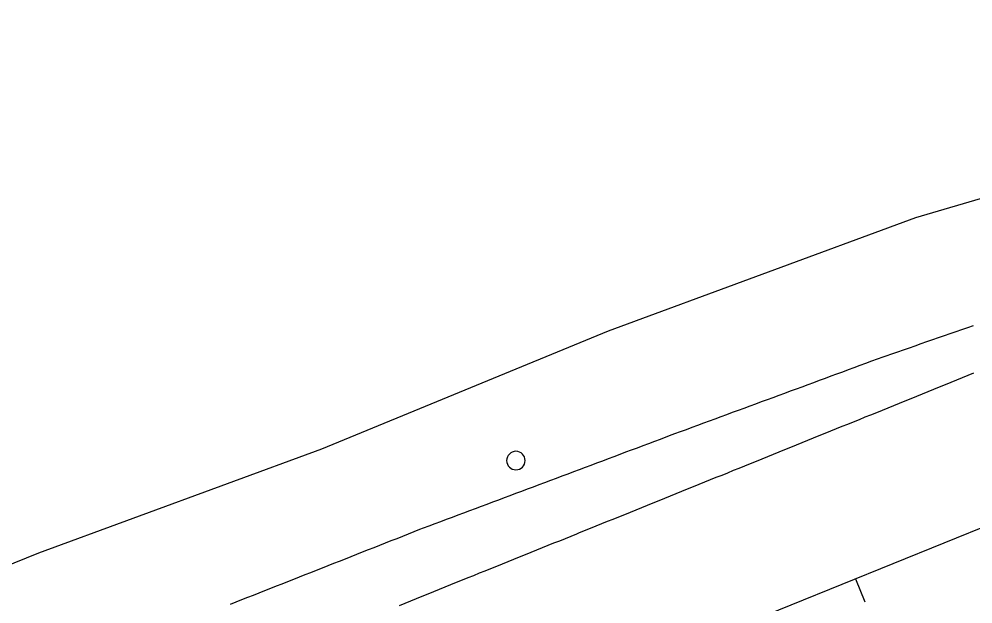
# Model space of a CAD drawing. Extents: x 1901471 to 1963503, y 756461 to 799997.
# Drawn here: x 1930210.6 to 1930365.1, y 773410.4 to 773505.1 of the extents above; entities that cross this region are included whole.
import ezdxf

# ---------------------------------------------------------------- set-up
doc = ezdxf.new("R2010")
doc.units = 0
for name, color, linetype in [('Default', 7, 'Continuous'), ('RD_EX_H2O', 7, 'Continuous'), ('RD_EX_Misc', 7, 'Continuous'), ('RD_EX_Road', 7, 'Continuous'), ('RD_HC_Cl', 7, 'Continuous'), ('RD_HC_Data_Tic', 7, 'Continuous')]:
    doc.layers.add(name, color=color, linetype=linetype)

# ---------------------------------------------------------------- blocks, each defined once
blk = doc.blocks.new('POST')
at = {"layer": 'Default'}
for start, end in [(90, 270), (270, 90)]:
    blk.add_arc((0, 0), 0.127, start, end, dxfattribs=at)

msp = doc.modelspace()

# ---------------------------------------------------------------- linework, layer by layer
at = {"layer": 'RD_EX_H2O'}
msp.add_lwpolyline([(1930572.41, 773540.68), (1930522.03, 773525.15), (1930462.02, 773504.97), (1930402.26, 773486.57), (1930355.78, 773472.91), (1930305.98, 773454.55), (1930259.56, 773435.46), (1930213.73, 773418.61), (1930165.76, 773399.18), (1930113.59, 773378.6), (1930063.73, 773358.76), (1930013.41, 773339.26), (1929966.75, 773319.99), (1929896.46, 773291.19)], dxfattribs=at)
at = {"layer": 'RD_EX_Road'}
for points in [[(1930244.83, 773410.36), (1930245.76, 773410.73), (1930246.69, 773411.09), (1930246.69, 773411.09), (1930247.62, 773411.46), (1930248.55, 773411.83), (1930249.48, 773412.2), (1930250.41, 773412.56), (1930251.34, 773412.93), (1930252.27, 773413.3), (1930253.2, 773413.67), (1930254.13, 773414.03), (1930255.06, 773414.4), (1930255.99, 773414.77), (1930256.92, 773415.14), (1930257.85, 773415.5), (1930258.78, 773415.87), (1930259.71, 773416.24), (1930260.64, 773416.61), (1930261.57, 773416.97), (1930262.5, 773417.34), (1930263.43, 773417.71), (1930264.36, 773418.07), (1930265.29, 773418.44), (1930266.22, 773418.81), (1930267.15, 773419.18), (1930268.08, 773419.54), (1930269.01, 773419.91), (1930269.94, 773420.28), (1930270.87, 773420.65), (1930271.8, 773421.01), (1930272.73, 773421.38), (1930273.66, 773421.75), (1930274.59, 773422.12), (1930275.51, 773422.48), (1930276.09, 773422.7), (1930277.02, 773423.05), (1930277.96, 773423.4), (1930278.9, 773423.75), (1930279.83, 773424.1), (1930280.77, 773424.46), (1930281.7, 773424.81), (1930282.64, 773425.16), (1930283.58, 773425.51), (1930284.51, 773425.86), (1930285.45, 773426.21), (1930286.38, 773426.56), (1930287.32, 773426.91), (1930288.26, 773427.27), (1930289.19, 773427.62), (1930290.13, 773427.97), (1930291.06, 773428.32), (1930292, 773428.67), (1930292.94, 773429.02), (1930293.87, 773429.37), (1930294.81, 773429.73), (1930295.75, 773430.08), (1930296.68, 773430.43), (1930297.62, 773430.78), (1930298.55, 773431.13), (1930299.49, 773431.48), (1930300.43, 773431.83), (1930301.36, 773432.19), (1930302.3, 773432.54), (1930303.23, 773432.89), (1930304.17, 773433.24), (1930305.11, 773433.59), (1930306.04, 773433.94), (1930306.04, 773433.94), (1930306.98, 773434.29), (1930307.91, 773434.64), (1930308.85, 773435), (1930309.79, 773435.35), (1930310.72, 773435.7), (1930311.66, 773436.05), (1930312.6, 773436.4), (1930313.53, 773436.75), (1930314.47, 773437.1), (1930315.4, 773437.46), (1930316.34, 773437.81), (1930316.77, 773437.97), (1930317.71, 773438.31), (1930318.65, 773438.66), (1930319.59, 773439.01), (1930320.53, 773439.35), (1930321.46, 773439.7), (1930322.4, 773440.04), (1930323.34, 773440.39), (1930324.28, 773440.74), (1930325.22, 773441.08), (1930326.15, 773441.43), (1930327.09, 773441.77), (1930328.03, 773442.12), (1930328.97, 773442.47), (1930329.91, 773442.81), (1930330.84, 773443.16), (1930331.78, 773443.51), (1930332.72, 773443.85), (1930333.66, 773444.2), (1930334.6, 773444.54), (1930335.53, 773444.89), (1930336.47, 773445.24), (1930337.41, 773445.58), (1930338.35, 773445.93), (1930339.29, 773446.27), (1930340.22, 773446.62), (1930341.16, 773446.97), (1930342.1, 773447.31), (1930343.04, 773447.66), (1930343.98, 773448.01), (1930344.92, 773448.35), (1930345.85, 773448.7), (1930346.79, 773449.04), (1930347.73, 773449.39), (1930348.67, 773449.74), (1930349.61, 773450.08), (1930350.54, 773450.43), (1930351, 773450.59), (1930351.94, 773450.91), (1930352.89, 773451.24), (1930353.83, 773451.57), (1930354.78, 773451.89), (1930355.72, 773452.22), (1930356.67, 773452.55), (1930357.61, 773452.88), (1930358.56, 773453.2), (1930359.5, 773453.53), (1930360.45, 773453.86), (1930361.39, 773454.19), (1930362.34, 773454.51), (1930363.28, 773454.84), (1930364.23, 773455.17), (1930365.17, 773455.5)], [(1930272.18, 773410.16), (1930273.11, 773410.53), (1930274.03, 773410.9), (1930274.96, 773411.28), (1930275.89, 773411.65), (1930276.82, 773412.03), (1930277.74, 773412.4), (1930278.67, 773412.78), (1930279.6, 773413.15), (1930280.52, 773413.52), (1930281.45, 773413.9), (1930282.38, 773414.27), (1930283.31, 773414.65), (1930284.23, 773415.02), (1930285.16, 773415.4), (1930286.09, 773415.77), (1930287.01, 773416.14), (1930287.94, 773416.52), (1930288.87, 773416.89), (1930289.8, 773417.27), (1930290.72, 773417.64), (1930291.65, 773418.01), (1930292.58, 773418.39), (1930293.5, 773418.76), (1930294.43, 773419.14), (1930295.36, 773419.51), (1930296.29, 773419.89), (1930297.21, 773420.26), (1930298.14, 773420.63), (1930299.07, 773421.01), (1930299.99, 773421.38), (1930300.92, 773421.76), (1930301.25, 773421.89), (1930302.18, 773422.27), (1930303.11, 773422.64), (1930304.03, 773423.02), (1930304.96, 773423.39), (1930305.89, 773423.77), (1930306.82, 773424.14), (1930307.74, 773424.52), (1930308.67, 773424.89), (1930309.6, 773425.27), (1930310.52, 773425.64), (1930311.45, 773426.02), (1930312.38, 773426.4), (1930313.3, 773426.77), (1930314.23, 773427.15), (1930315.16, 773427.52), (1930316.08, 773427.9), (1930317.01, 773428.27), (1930317.94, 773428.65), (1930318.86, 773429.02), (1930319.79, 773429.4), (1930320.72, 773429.77), (1930321.64, 773430.15), (1930322.57, 773430.52), (1930323.5, 773430.9), (1930324.43, 773431.27), (1930325.35, 773431.65), (1930326.28, 773432.03), (1930327.21, 773432.4), (1930328.13, 773432.78), (1930329.06, 773433.15), (1930329.99, 773433.53), (1930330.91, 773433.9), (1930331.84, 773434.28), (1930332.77, 773434.65), (1930333.69, 773435.03), (1930334.62, 773435.4), (1930335.55, 773435.78), (1930336.47, 773436.15), (1930337.4, 773436.53), (1930338.33, 773436.9), (1930339.25, 773437.28), (1930340.18, 773437.66), (1930341.11, 773438.03), (1930342.03, 773438.41), (1930342.96, 773438.78), (1930343.89, 773439.16), (1930344.82, 773439.53), (1930345.74, 773439.91), (1930346.69, 773440.29), (1930347.62, 773440.67), (1930348.55, 773441.04), (1930349.47, 773441.42), (1930350.4, 773441.79), (1930351.33, 773442.17), (1930352.25, 773442.55), (1930353.18, 773442.92), (1930354.11, 773443.3), (1930355.03, 773443.67), (1930355.96, 773444.05), (1930356.89, 773444.42), (1930357.81, 773444.8), (1930358.74, 773445.18), (1930359.66, 773445.55), (1930360.59, 773445.93), (1930361.52, 773446.3), (1930362.44, 773446.68), (1930363.37, 773447.05), (1930364.3, 773447.43), (1930365.22, 773447.8)]]:
    msp.add_lwpolyline(points, dxfattribs=at)
at = {"layer": 'RD_HC_Cl'}
msp.add_line((1938541.05, 776727.63), (1929630.2, 773125.03), dxfattribs=at)
at = {"layer": 'RD_HC_Data_Tic'}
msp.add_line((1930346.06, 773414.45), (1930347.56, 773410.74), dxfattribs=at)

# ---------------------------------------------------------------- block references
at = {"layer": 'RD_EX_Misc', "xscale": 11.811023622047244, "yscale": 11.811023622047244}
msp.add_blockref('POST', (1930291.05, 773433.61), dxfattribs=at)

doc.saveas('drawing.dxf')
